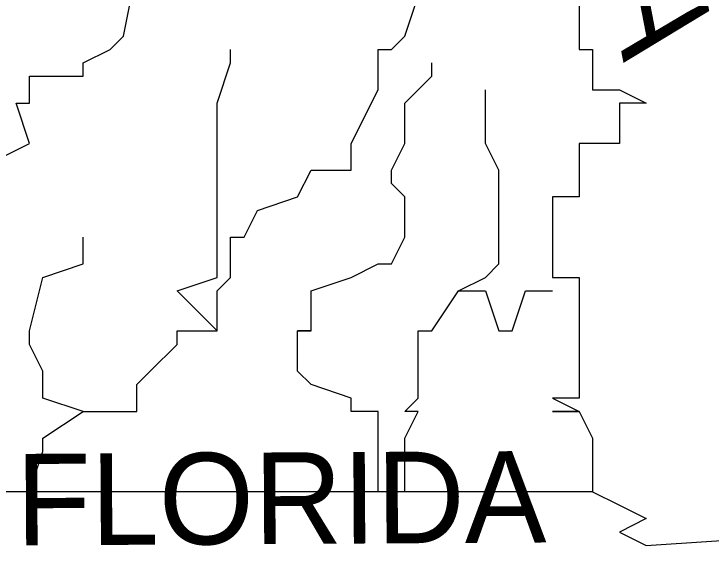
# Model space of a CAD drawing. Extents: x 2193008 to 2198143, y 1236112 to 1237864.
# Drawn here: x 2196074.758 to 2196077.491, y 1237125.833 to 1237127.959 of the extents above; entities that cross this region are included whole.
import ezdxf

# ---------------------------------------------------------------- set-up
doc = ezdxf.new("R2010")
doc.units = 0
doc.layers.add('great seal', color=7, linetype='Continuous')

msp = doc.modelspace()

# ---------------------------------------------------------------- linework, layer by layer
at = {"layer": 'great seal'}
for points in [[(2196075.5551, 1237126.7156), (2196075.5551, 1237126.7156), (2196075.5551, 1237126.8732), (2196075.6077, 1237126.9258), (2196075.6077, 1237126.9783), (2196075.6077, 1237127.0834), (2196075.6602, 1237127.0834), (2196075.7128, 1237127.1885), (2196075.8704, 1237127.2411), (2196075.923, 1237127.3462), (2196076.0806, 1237127.3462), (2196076.0806, 1237127.4513), (2196076.1857, 1237127.6615), (2196076.1857, 1237127.7666), (2196076.1857, 1237127.7666), (2196076.1857, 1237127.8192), (2196076.2383, 1237127.8192), (2196076.2908, 1237127.8717), (2196076.3434, 1237128.0294), (2196076.5011, 1237128.1345), (2196076.6062, 1237128.187), (2196076.6062, 1237128.2396), (2196076.6062, 1237128.2921), (2196076.5011, 1237128.2921)], [(2196075.5551, 1237126.7156), (2196075.5551, 1237126.7156), (2196075.5551, 1237126.8732), (2196075.6077, 1237126.9258), (2196075.6077, 1237126.9783), (2196075.6077, 1237127.0834), (2196075.6602, 1237127.0834), (2196075.7128, 1237127.1885), (2196075.8704, 1237127.2411), (2196075.923, 1237127.3462), (2196076.0806, 1237127.3462), (2196076.0806, 1237127.4513), (2196076.1857, 1237127.6615), (2196076.1857, 1237127.7666), (2196076.1857, 1237127.7666), (2196076.1857, 1237127.8192), (2196076.2383, 1237127.8192), (2196076.2908, 1237127.8717), (2196076.3434, 1237128.0294), (2196076.5011, 1237128.1345), (2196076.6062, 1237128.187), (2196076.6062, 1237128.2396), (2196076.6062, 1237128.2921), (2196076.5011, 1237128.2921)], [(2196075.5551, 1237126.7156), (2196075.5551, 1237126.7156), (2196075.5551, 1237126.8732), (2196075.6077, 1237126.9258), (2196075.6077, 1237126.9783), (2196075.6077, 1237127.0834), (2196075.6602, 1237127.0834), (2196075.7128, 1237127.1885), (2196075.8704, 1237127.2411), (2196075.923, 1237127.3462), (2196076.0806, 1237127.3462), (2196076.0806, 1237127.4513), (2196076.1857, 1237127.6615), (2196076.1857, 1237127.7666), (2196076.1857, 1237127.7666), (2196076.1857, 1237127.8192), (2196076.2383, 1237127.8192), (2196076.2908, 1237127.8717), (2196076.3434, 1237128.0294), (2196076.5011, 1237128.1345), (2196076.6062, 1237128.187), (2196076.6062, 1237128.2396), (2196076.6062, 1237128.2921), (2196076.5011, 1237128.2921)], [(2196074.7143, 1237127.3987), (2196074.8194, 1237127.4513), (2196074.7668, 1237127.609), (2196074.8194, 1237127.609), (2196074.8194, 1237127.7141), (2196075.0296, 1237127.7141), (2196075.0296, 1237127.7666), (2196075.0296, 1237127.7666), (2196075.1347, 1237127.8192), (2196075.1872, 1237127.8717), (2196075.2398, 1237128.1345)], [(2196074.7143, 1237127.3987), (2196074.8194, 1237127.4513), (2196074.7668, 1237127.609), (2196074.8194, 1237127.609), (2196074.8194, 1237127.7141), (2196075.0296, 1237127.7141), (2196075.0296, 1237127.7666), (2196075.0296, 1237127.7666), (2196075.1347, 1237127.8192), (2196075.1872, 1237127.8717), (2196075.2398, 1237128.1345)], [(2196074.7143, 1237127.3987), (2196074.8194, 1237127.4513), (2196074.7668, 1237127.609), (2196074.8194, 1237127.609), (2196074.8194, 1237127.7141), (2196075.0296, 1237127.7141), (2196075.0296, 1237127.7666), (2196075.0296, 1237127.7666), (2196075.1347, 1237127.8192), (2196075.1872, 1237127.8717), (2196075.2398, 1237128.1345)], [(2196076.974, 1237128.0294), (2196076.974, 1237127.8717), (2196076.974, 1237127.8192), (2196077.0266, 1237127.8192), (2196077.0266, 1237127.7666), (2196077.0266, 1237127.7666), (2196077.0266, 1237127.7141), (2196077.0266, 1237127.6615), (2196077.1317, 1237127.6615), (2196077.2368, 1237127.609), (2196077.1317, 1237127.609), (2196077.1317, 1237127.4513), (2196077.1317, 1237127.4513), (2196077.0266, 1237127.4513), (2196077.0266, 1237127.4513), (2196077.0266, 1237127.4513), (2196077.0266, 1237127.4513), (2196076.974, 1237127.4513), (2196076.974, 1237127.4513), (2196076.974, 1237127.4513), (2196076.974, 1237127.3987), (2196076.974, 1237127.3462), (2196076.974, 1237127.3462), (2196076.974, 1237127.3462), (2196076.974, 1237127.3462), (2196076.974, 1237127.3462), (2196076.974, 1237127.2936), (2196076.974, 1237127.2936), (2196076.974, 1237127.2936), (2196076.974, 1237127.2411), (2196076.974, 1237127.2411), (2196076.8689, 1237127.2411), (2196076.8689, 1237127.2411), (2196076.8689, 1237127.2411), (2196076.8689, 1237127.1885), (2196076.8689, 1237127.1885), (2196076.8689, 1237127.0834), (2196076.8689, 1237127.0834), (2196076.8689, 1237127.0834), (2196076.8689, 1237127.0834), (2196076.8689, 1237127.0834), (2196076.8689, 1237127.0834), (2196076.8689, 1237127.0834), (2196076.8689, 1237126.9783), (2196076.8689, 1237126.9783), (2196076.8689, 1237126.9783), (2196076.8689, 1237126.9783), (2196076.8689, 1237126.9783), (2196076.8689, 1237126.9783), (2196076.8689, 1237126.9258), (2196076.974, 1237126.9258), (2196076.974, 1237126.8732), (2196076.974, 1237126.8732), (2196076.974, 1237126.8732), (2196076.974, 1237126.7156), (2196076.974, 1237126.7156), (2196076.974, 1237126.7156), (2196076.974, 1237126.7156), (2196076.974, 1237126.7156), (2196076.974, 1237126.7156), (2196076.974, 1237126.663), (2196076.974, 1237126.5579), (2196076.974, 1237126.5579), (2196076.974, 1237126.5579), (2196076.974, 1237126.5053), (2196076.974, 1237126.5053), (2196076.974, 1237126.4528), (2196076.974, 1237126.4528), (2196076.8689, 1237126.4528), (2196076.8689, 1237126.4528), (2196076.8689, 1237126.4528), (2196076.8689, 1237126.4528), (2196076.974, 1237126.4002), (2196076.974, 1237126.4002), (2196076.8689, 1237126.4002), (2196076.974, 1237126.4002), (2196076.974, 1237126.4002), (2196076.974, 1237126.4002), (2196077.0266, 1237126.2951), (2196077.0266, 1237126.2951), (2196077.0266, 1237126.2426), (2196077.0266, 1237126.2426), (2196077.0266, 1237126.0849), (2196074.3464, 1237126.0849)], [(2196076.974, 1237128.0294), (2196076.974, 1237127.8717), (2196076.974, 1237127.8192), (2196077.0266, 1237127.8192), (2196077.0266, 1237127.7666), (2196077.0266, 1237127.7666), (2196077.0266, 1237127.7141), (2196077.0266, 1237127.6615), (2196077.1317, 1237127.6615), (2196077.2368, 1237127.609), (2196077.1317, 1237127.609), (2196077.1317, 1237127.4513), (2196077.1317, 1237127.4513), (2196077.0266, 1237127.4513), (2196077.0266, 1237127.4513), (2196077.0266, 1237127.4513), (2196077.0266, 1237127.4513), (2196076.974, 1237127.4513), (2196076.974, 1237127.4513), (2196076.974, 1237127.4513), (2196076.974, 1237127.3987), (2196076.974, 1237127.3462), (2196076.974, 1237127.3462), (2196076.974, 1237127.3462), (2196076.974, 1237127.3462), (2196076.974, 1237127.3462), (2196076.974, 1237127.2936), (2196076.974, 1237127.2936), (2196076.974, 1237127.2936), (2196076.974, 1237127.2411), (2196076.974, 1237127.2411), (2196076.8689, 1237127.2411), (2196076.8689, 1237127.2411), (2196076.8689, 1237127.2411), (2196076.8689, 1237127.1885), (2196076.8689, 1237127.1885), (2196076.8689, 1237127.0834), (2196076.8689, 1237127.0834), (2196076.8689, 1237127.0834), (2196076.8689, 1237127.0834), (2196076.8689, 1237127.0834), (2196076.8689, 1237127.0834), (2196076.8689, 1237127.0834), (2196076.8689, 1237126.9783), (2196076.8689, 1237126.9783), (2196076.8689, 1237126.9783), (2196076.8689, 1237126.9783), (2196076.8689, 1237126.9783), (2196076.8689, 1237126.9783), (2196076.8689, 1237126.9258), (2196076.974, 1237126.9258), (2196076.974, 1237126.8732), (2196076.974, 1237126.8732), (2196076.974, 1237126.8732), (2196076.974, 1237126.7156), (2196076.974, 1237126.7156), (2196076.974, 1237126.7156), (2196076.974, 1237126.7156), (2196076.974, 1237126.7156), (2196076.974, 1237126.7156), (2196076.974, 1237126.663), (2196076.974, 1237126.5579), (2196076.974, 1237126.5579), (2196076.974, 1237126.5579), (2196076.974, 1237126.5053), (2196076.974, 1237126.5053), (2196076.974, 1237126.4528), (2196076.974, 1237126.4528), (2196076.8689, 1237126.4528), (2196076.8689, 1237126.4528), (2196076.8689, 1237126.4528), (2196076.8689, 1237126.4528), (2196076.974, 1237126.4002), (2196076.974, 1237126.4002), (2196076.8689, 1237126.4002), (2196076.974, 1237126.4002), (2196076.974, 1237126.4002), (2196076.974, 1237126.4002), (2196077.0266, 1237126.2951), (2196077.0266, 1237126.2951), (2196077.0266, 1237126.2426), (2196077.0266, 1237126.2426), (2196077.0266, 1237126.0849), (2196074.3464, 1237126.0849)], [(2196076.974, 1237128.0294), (2196076.974, 1237127.8717), (2196076.974, 1237127.8192), (2196077.0266, 1237127.8192), (2196077.0266, 1237127.7666), (2196077.0266, 1237127.7666), (2196077.0266, 1237127.7141), (2196077.0266, 1237127.6615), (2196077.1317, 1237127.6615), (2196077.2368, 1237127.609), (2196077.1317, 1237127.609), (2196077.1317, 1237127.4513), (2196077.1317, 1237127.4513), (2196077.0266, 1237127.4513), (2196077.0266, 1237127.4513), (2196077.0266, 1237127.4513), (2196077.0266, 1237127.4513), (2196076.974, 1237127.4513), (2196076.974, 1237127.4513), (2196076.974, 1237127.4513), (2196076.974, 1237127.3987), (2196076.974, 1237127.3462), (2196076.974, 1237127.3462), (2196076.974, 1237127.3462), (2196076.974, 1237127.3462), (2196076.974, 1237127.3462), (2196076.974, 1237127.2936), (2196076.974, 1237127.2936), (2196076.974, 1237127.2936), (2196076.974, 1237127.2411), (2196076.974, 1237127.2411), (2196076.8689, 1237127.2411), (2196076.8689, 1237127.2411), (2196076.8689, 1237127.2411), (2196076.8689, 1237127.1885), (2196076.8689, 1237127.1885), (2196076.8689, 1237127.0834), (2196076.8689, 1237127.0834), (2196076.8689, 1237127.0834), (2196076.8689, 1237127.0834), (2196076.8689, 1237127.0834), (2196076.8689, 1237127.0834), (2196076.8689, 1237127.0834), (2196076.8689, 1237126.9783), (2196076.8689, 1237126.9783), (2196076.8689, 1237126.9783), (2196076.8689, 1237126.9783), (2196076.8689, 1237126.9783), (2196076.8689, 1237126.9783), (2196076.8689, 1237126.9258), (2196076.974, 1237126.9258), (2196076.974, 1237126.8732), (2196076.974, 1237126.8732), (2196076.974, 1237126.8732), (2196076.974, 1237126.7156), (2196076.974, 1237126.7156), (2196076.974, 1237126.7156), (2196076.974, 1237126.7156), (2196076.974, 1237126.7156), (2196076.974, 1237126.7156), (2196076.974, 1237126.663), (2196076.974, 1237126.5579), (2196076.974, 1237126.5579), (2196076.974, 1237126.5579), (2196076.974, 1237126.5053), (2196076.974, 1237126.5053), (2196076.974, 1237126.4528), (2196076.974, 1237126.4528), (2196076.8689, 1237126.4528), (2196076.8689, 1237126.4528), (2196076.8689, 1237126.4528), (2196076.8689, 1237126.4528), (2196076.974, 1237126.4002), (2196076.974, 1237126.4002), (2196076.8689, 1237126.4002), (2196076.974, 1237126.4002), (2196076.974, 1237126.4002), (2196076.974, 1237126.4002), (2196077.0266, 1237126.2951), (2196077.0266, 1237126.2951), (2196077.0266, 1237126.2426), (2196077.0266, 1237126.2426), (2196077.0266, 1237126.0849), (2196074.3464, 1237126.0849)], [(2196075.0296, 1237126.4002), (2196075.0296, 1237126.4002), (2196075.1347, 1237126.4002), (2196075.1872, 1237126.4002), (2196075.2398, 1237126.4002), (2196075.2398, 1237126.4528), (2196075.2398, 1237126.5053), (2196075.2923, 1237126.5579), (2196075.3974, 1237126.663), (2196075.3974, 1237126.7156), (2196075.5551, 1237126.7156), (2196075.5551, 1237126.7156), (2196075.3974, 1237126.8732), (2196075.5551, 1237126.9258), (2196075.5551, 1237126.9783), (2196075.5551, 1237127.0834), (2196075.5551, 1237127.1885), (2196075.5551, 1237127.2411), (2196075.5551, 1237127.3462), (2196075.5551, 1237127.3462), (2196075.5551, 1237127.4513), (2196075.5551, 1237127.609), (2196075.6077, 1237127.7666), (2196075.6077, 1237127.7666), (2196075.6077, 1237127.8192)], [(2196075.0296, 1237126.4002), (2196075.0296, 1237126.4002), (2196075.1347, 1237126.4002), (2196075.1872, 1237126.4002), (2196075.2398, 1237126.4002), (2196075.2398, 1237126.4528), (2196075.2398, 1237126.5053), (2196075.2923, 1237126.5579), (2196075.3974, 1237126.663), (2196075.3974, 1237126.7156), (2196075.5551, 1237126.7156), (2196075.5551, 1237126.7156), (2196075.3974, 1237126.8732), (2196075.5551, 1237126.9258), (2196075.5551, 1237126.9783), (2196075.5551, 1237127.0834), (2196075.5551, 1237127.1885), (2196075.5551, 1237127.2411), (2196075.5551, 1237127.3462), (2196075.5551, 1237127.3462), (2196075.5551, 1237127.4513), (2196075.5551, 1237127.609), (2196075.6077, 1237127.7666), (2196075.6077, 1237127.7666), (2196075.6077, 1237127.8192)], [(2196075.0296, 1237126.4002), (2196075.0296, 1237126.4002), (2196075.1347, 1237126.4002), (2196075.1872, 1237126.4002), (2196075.2398, 1237126.4002), (2196075.2398, 1237126.4528), (2196075.2398, 1237126.5053), (2196075.2923, 1237126.5579), (2196075.3974, 1237126.663), (2196075.3974, 1237126.7156), (2196075.5551, 1237126.7156), (2196075.5551, 1237126.7156), (2196075.3974, 1237126.8732), (2196075.5551, 1237126.9258), (2196075.5551, 1237126.9783), (2196075.5551, 1237127.0834), (2196075.5551, 1237127.1885), (2196075.5551, 1237127.2411), (2196075.5551, 1237127.3462), (2196075.5551, 1237127.3462), (2196075.5551, 1237127.4513), (2196075.5551, 1237127.609), (2196075.6077, 1237127.7666), (2196075.6077, 1237127.7666), (2196075.6077, 1237127.8192)], [(2196076.1857, 1237126.0849), (2196076.1857, 1237126.2426), (2196076.1857, 1237126.2951), (2196076.1857, 1237126.4002), (2196076.1857, 1237126.4002), (2196076.0806, 1237126.4002), (2196076.0806, 1237126.4528), (2196075.923, 1237126.5053), (2196075.8704, 1237126.5579), (2196075.8704, 1237126.663), (2196075.8704, 1237126.7156), (2196075.923, 1237126.7156), (2196075.8704, 1237126.7156), (2196075.923, 1237126.7156), (2196075.923, 1237126.8732), (2196076.0806, 1237126.9258), (2196076.1857, 1237126.9783), (2196076.1857, 1237126.9783), (2196076.2383, 1237126.9783), (2196076.2908, 1237127.0834), (2196076.2908, 1237127.0834), (2196076.2908, 1237127.1885), (2196076.2908, 1237127.2411), (2196076.2908, 1237127.2411), (2196076.2383, 1237127.2936), (2196076.2383, 1237127.3462), (2196076.2908, 1237127.4513), (2196076.2908, 1237127.609), (2196076.3434, 1237127.6615), (2196076.3959, 1237127.7141), (2196076.3959, 1237127.7666)], [(2196076.1857, 1237126.0849), (2196076.1857, 1237126.2426), (2196076.1857, 1237126.2951), (2196076.1857, 1237126.4002), (2196076.1857, 1237126.4002), (2196076.0806, 1237126.4002), (2196076.0806, 1237126.4528), (2196075.923, 1237126.5053), (2196075.8704, 1237126.5579), (2196075.8704, 1237126.663), (2196075.8704, 1237126.7156), (2196075.923, 1237126.7156), (2196075.8704, 1237126.7156), (2196075.923, 1237126.7156), (2196075.923, 1237126.8732), (2196076.0806, 1237126.9258), (2196076.1857, 1237126.9783), (2196076.1857, 1237126.9783), (2196076.2383, 1237126.9783), (2196076.2908, 1237127.0834), (2196076.2908, 1237127.0834), (2196076.2908, 1237127.1885), (2196076.2908, 1237127.2411), (2196076.2908, 1237127.2411), (2196076.2383, 1237127.2936), (2196076.2383, 1237127.3462), (2196076.2908, 1237127.4513), (2196076.2908, 1237127.609), (2196076.3434, 1237127.6615), (2196076.3959, 1237127.7141), (2196076.3959, 1237127.7666)], [(2196076.1857, 1237126.0849), (2196076.1857, 1237126.2426), (2196076.1857, 1237126.2951), (2196076.1857, 1237126.4002), (2196076.1857, 1237126.4002), (2196076.0806, 1237126.4002), (2196076.0806, 1237126.4528), (2196075.923, 1237126.5053), (2196075.8704, 1237126.5579), (2196075.8704, 1237126.663), (2196075.8704, 1237126.7156), (2196075.923, 1237126.7156), (2196075.8704, 1237126.7156), (2196075.923, 1237126.7156), (2196075.923, 1237126.8732), (2196076.0806, 1237126.9258), (2196076.1857, 1237126.9783), (2196076.1857, 1237126.9783), (2196076.2383, 1237126.9783), (2196076.2908, 1237127.0834), (2196076.2908, 1237127.0834), (2196076.2908, 1237127.1885), (2196076.2908, 1237127.2411), (2196076.2908, 1237127.2411), (2196076.2383, 1237127.2936), (2196076.2383, 1237127.3462), (2196076.2908, 1237127.4513), (2196076.2908, 1237127.609), (2196076.3434, 1237127.6615), (2196076.3959, 1237127.7141), (2196076.3959, 1237127.7666)], [(2196076.5011, 1237126.8732), (2196076.5011, 1237126.8732), (2196076.6062, 1237126.9258), (2196076.6587, 1237126.9783), (2196076.6587, 1237126.9783), (2196076.6587, 1237127.0834), (2196076.6587, 1237127.1885), (2196076.6587, 1237127.2411), (2196076.6587, 1237127.2936), (2196076.6587, 1237127.3462), (2196076.6062, 1237127.4513), (2196076.6062, 1237127.4513), (2196076.6062, 1237127.6615)], [(2196076.5011, 1237126.8732), (2196076.5011, 1237126.8732), (2196076.6062, 1237126.9258), (2196076.6587, 1237126.9783), (2196076.6587, 1237126.9783), (2196076.6587, 1237127.0834), (2196076.6587, 1237127.1885), (2196076.6587, 1237127.2411), (2196076.6587, 1237127.2936), (2196076.6587, 1237127.3462), (2196076.6062, 1237127.4513), (2196076.6062, 1237127.4513), (2196076.6062, 1237127.6615)], [(2196076.5011, 1237126.8732), (2196076.5011, 1237126.8732), (2196076.6062, 1237126.9258), (2196076.6587, 1237126.9783), (2196076.6587, 1237126.9783), (2196076.6587, 1237127.0834), (2196076.6587, 1237127.1885), (2196076.6587, 1237127.2411), (2196076.6587, 1237127.2936), (2196076.6587, 1237127.3462), (2196076.6062, 1237127.4513), (2196076.6062, 1237127.4513), (2196076.6062, 1237127.6615)], [(2196074.8194, 1237126.0849), (2196074.8719, 1237126.2426), (2196074.8719, 1237126.2951), (2196075.0296, 1237126.4002), (2196075.0296, 1237126.4002), (2196075.0296, 1237126.4002), (2196074.8719, 1237126.4528), (2196074.8719, 1237126.5053), (2196074.8719, 1237126.5579), (2196074.8194, 1237126.663), (2196074.8194, 1237126.7156), (2196074.8194, 1237126.7156), (2196074.8719, 1237126.9258), (2196075.0296, 1237126.9783), (2196075.0296, 1237127.0834)], [(2196074.8194, 1237126.0849), (2196074.8719, 1237126.2426), (2196074.8719, 1237126.2951), (2196075.0296, 1237126.4002), (2196075.0296, 1237126.4002), (2196075.0296, 1237126.4002), (2196074.8719, 1237126.4528), (2196074.8719, 1237126.5053), (2196074.8719, 1237126.5579), (2196074.8194, 1237126.663), (2196074.8194, 1237126.7156), (2196074.8194, 1237126.7156), (2196074.8719, 1237126.9258), (2196075.0296, 1237126.9783), (2196075.0296, 1237127.0834)], [(2196074.8194, 1237126.0849), (2196074.8719, 1237126.2426), (2196074.8719, 1237126.2951), (2196075.0296, 1237126.4002), (2196075.0296, 1237126.4002), (2196075.0296, 1237126.4002), (2196074.8719, 1237126.4528), (2196074.8719, 1237126.5053), (2196074.8719, 1237126.5579), (2196074.8194, 1237126.663), (2196074.8194, 1237126.7156), (2196074.8194, 1237126.7156), (2196074.8719, 1237126.9258), (2196075.0296, 1237126.9783), (2196075.0296, 1237127.0834)], [(2196076.2908, 1237126.0849), (2196076.2908, 1237126.2426), (2196076.2908, 1237126.2426), (2196076.2908, 1237126.2951), (2196076.3434, 1237126.4002), (2196076.2908, 1237126.4002), (2196076.3434, 1237126.4528), (2196076.3434, 1237126.5053), (2196076.3434, 1237126.5579), (2196076.3434, 1237126.5579), (2196076.3434, 1237126.663), (2196076.3434, 1237126.7156), (2196076.3959, 1237126.7156), (2196076.5011, 1237126.8732), (2196076.6062, 1237126.8732), (2196076.6587, 1237126.7156), (2196076.7113, 1237126.7156), (2196076.7638, 1237126.8732), (2196076.8164, 1237126.8732), (2196076.8689, 1237126.8732)], [(2196076.2908, 1237126.0849), (2196076.2908, 1237126.2426), (2196076.2908, 1237126.2426), (2196076.2908, 1237126.2951), (2196076.3434, 1237126.4002), (2196076.2908, 1237126.4002), (2196076.3434, 1237126.4528), (2196076.3434, 1237126.5053), (2196076.3434, 1237126.5579), (2196076.3434, 1237126.5579), (2196076.3434, 1237126.663), (2196076.3434, 1237126.7156), (2196076.3959, 1237126.7156), (2196076.5011, 1237126.8732), (2196076.6062, 1237126.8732), (2196076.6587, 1237126.7156), (2196076.7113, 1237126.7156), (2196076.7638, 1237126.8732), (2196076.8164, 1237126.8732), (2196076.8689, 1237126.8732)], [(2196076.2908, 1237126.0849), (2196076.2908, 1237126.2426), (2196076.2908, 1237126.2426), (2196076.2908, 1237126.2951), (2196076.3434, 1237126.4002), (2196076.2908, 1237126.4002), (2196076.3434, 1237126.4528), (2196076.3434, 1237126.5053), (2196076.3434, 1237126.5579), (2196076.3434, 1237126.5579), (2196076.3434, 1237126.663), (2196076.3434, 1237126.7156), (2196076.3959, 1237126.7156), (2196076.5011, 1237126.8732), (2196076.6062, 1237126.8732), (2196076.6587, 1237126.7156), (2196076.7113, 1237126.7156), (2196076.7638, 1237126.8732), (2196076.8164, 1237126.8732), (2196076.8689, 1237126.8732)], [(2196077.0266, 1237126.0849), (2196077.1317, 1237126.0324), (2196077.1317, 1237126.0324), (2196077.2368, 1237125.9798), (2196077.1317, 1237125.9273), (2196077.2368, 1237125.8747), (2196078.0251, 1237125.9273)], [(2196077.0266, 1237126.0849), (2196077.1317, 1237126.0324), (2196077.1317, 1237126.0324), (2196077.2368, 1237125.9798), (2196077.1317, 1237125.9273), (2196077.2368, 1237125.8747), (2196078.0251, 1237125.9273)], [(2196077.0266, 1237126.0849), (2196077.1317, 1237126.0324), (2196077.1317, 1237126.0324), (2196077.2368, 1237125.9798), (2196077.1317, 1237125.9273), (2196077.2368, 1237125.8747), (2196078.0251, 1237125.9273)]]:
    msp.add_lwpolyline(points, dxfattribs=at)
for radius in [4.5988, 4.5988, 4.5988, 4.4778, 4.4778, 4.4778, 3.5557, 3.5557, 3.5557, 3.4444, 3.4444, 3.4444]:
    msp.add_circle((2196075.2433, 1237128.0451), radius, dxfattribs=at)

# ---------------------------------------------------------------- texts
for s, height, rotation, p in [('GEORGIA', 0.36892, 280.9296, (2196076.7113, 1237130.0264)), ('GEORGIA', 0.36892, 280.9296, (2196076.7113, 1237130.0264)), ('GEORGIA', 0.36892, 280.9296, (2196076.7113, 1237130.0264)), ('FLORIDA', 0.35883, 0.3238, (2196074.7668, 1237125.8747)), ('FLORIDA', 0.35883, 0.3238, (2196074.7668, 1237125.8747)), ('FLORIDA', 0.35883, 0.3238, (2196074.7668, 1237125.8747))]:
    msp.add_text(s, height=height, rotation=rotation, dxfattribs=at).set_placement(p)

doc.saveas('drawing.dxf')
